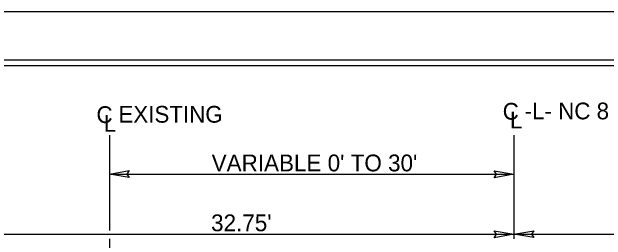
# Model space of a CAD drawing. Extents: x 957297 to 961629, y 830661 to 840840.
# Drawn here: x 959261.2 to 959537.4, y 839509.5 to 839615.4 of the extents above; entities that cross this region are included whole.
import ezdxf

# ---------------------------------------------------------------- set-up
doc = ezdxf.new("R2010")
doc.units = 0
for name, color, linetype in [('Default', 7, 'Continuous'), ('Old_Level_1', 7, 'Continuous'), ('Prop Dimension Text', 7, 'Continuous'), ('Sheet Plot Border Inside CELL', 7, 'Continuous'), ('Sheet Plot Border Outside CELL', 7, 'Continuous'), ('Sheet Typical CELL', 7, 'Continuous'), ('Typical Terminator CELL', 7, 'Continuous')]:
    doc.layers.add(name, color=color, linetype=linetype)

msp = doc.modelspace()

# ---------------------------------------------------------------- linework, layer by layer
at = {"layer": 'Default'}
for p, q in [((959306.49, 839558.19), (959306.49, 839513.93)), ((959494.54, 839558.19), (959494.54, 839509.99)), ((959306.49, 839510.1), (959306.49, 839501.5))]:
    msp.add_line(p, q, dxfattribs=at)
at = {"layer": 'Old_Level_1'}
for p, q in [((959306.49, 839540.09), (959494.54, 839540.09)), ((959239.42, 839512.21), (959494.54, 839512.21)), ((959494.54, 839512.21), (959749.66, 839512.21))]:
    msp.add_line(p, q, dxfattribs=at)
at = {"layer": 'Sheet Plot Border Inside CELL'}
msp.add_lwpolyline([(960390.3, 839592.94), (958723.8, 839592.94), (958723.8, 838537.84), (960390.3, 838537.84)], close=True, dxfattribs=at)
at = {"layer": 'Sheet Plot Border Outside CELL'}
msp.add_lwpolyline([(960394.8, 839615.39), (958710.8, 839615.39), (958710.8, 838515.39), (960394.8, 838515.39)], close=True, dxfattribs=at)
at = {"layer": 'Sheet Typical CELL'}
msp.add_lwpolyline([(960377.8, 839590.39), (958877.8, 839590.39), (958877.8, 838540.39), (960377.8, 838540.39)], close=True, dxfattribs=at)
at = {"layer": 'Typical Terminator CELL'}
for points in [[(959315.71, 839538.5), (959306.49, 839540.09), (959315.76, 839541.72), (959314.58, 839540.09)], [(959485.32, 839541.67), (959494.54, 839540.09), (959485.27, 839538.45), (959486.44, 839540.09)], [(959485.32, 839513.79), (959494.54, 839512.21), (959485.27, 839510.57), (959486.44, 839512.21)], [(959503.76, 839510.62), (959494.54, 839512.21), (959503.81, 839513.85), (959502.63, 839512.21)]]:
    msp.add_lwpolyline(points, close=True, dxfattribs=at)

# ---------------------------------------------------------------- texts
at = {"layer": 'Prop Dimension Text'}
for s, height, p in [('C', 7.77, (959489.3, 839565.38)), ('C', 7.77, (959489.3, 839565.38)), ('-L- NC 8 (WINSTON ROAD)', 7.7675, (959499.5, 839565.53)), ('-L- ', 7.767, (959499.5, 839565.53)), ('C', 7.77, (959300.49, 839563.83)), ('EXISTING', 7.767, (959310.69, 839563.98)), ('L', 7.77, (959303.88, 839559.74)), ('L', 7.77, (959492.69, 839561.29)), ('L', 7.77, (959492.69, 839561.29)), ("VARIABLE 0' TO 30'", 7.8009, (959354.03, 839541.38)), ("32.75'", 7.801, (959353.77, 839513.59))]:
    msp.add_text(s, height=height, rotation=0, dxfattribs=at).set_placement(p)

doc.saveas('drawing.dxf')
